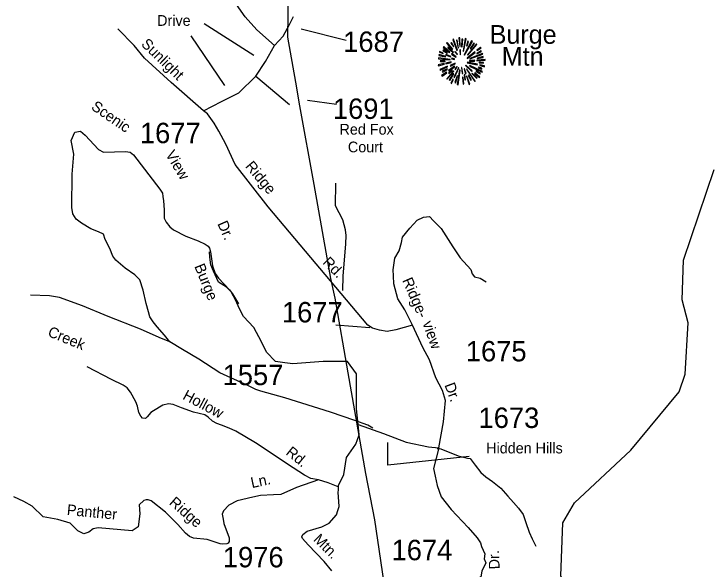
# Model space of a CAD drawing. Extents: x 884530 to 1028605, y 526725 to 653634.
# Drawn here: x 965618 to 969902, y 614646 to 618045 of the extents above; entities that cross this region are included whole.
import ezdxf

# ---------------------------------------------------------------- set-up
doc = ezdxf.new("R2010")
doc.units = 0
for name, color, linetype in [('Exist Geographical Mountain Summit CELL', 7, 'Continuous'), ('Exist Geographical Mountain Summit Label', 7, 'Continuous'), ('Exist Hydrographic Misc Water Feature', 7, 'Continuous'), ('Exist Road Non-System Type 51', 7, 'Continuous'), ('Exist Road Non-System Type 51 Label', 7, 'Continuous'), ('Exist Road Secondary Type 51 Attributed', 7, 'Continuous'), ('Exist Road Secondary Type 51 Label', 7, 'Continuous'), ('Exist Road Secondary Type 51 Number Label', 7, 'Continuous'), ('Exist Utilities Electrical Transmission Line', 7, 'Continuous')]:
    doc.layers.add(name, color=color, linetype=linetype)

msp = doc.modelspace()

# ---------------------------------------------------------------- linework, layer by layer
at = {"layer": 'Exist Geographical Mountain Summit CELL'}
for points in [[(968302.9, 617888.6), (968329.1, 617821.8), (968332, 617822.8), (968308, 617891.2)], [(968336.7, 617836.7), (968339.2, 617837.4), (968330.2, 617885.3), (968325.8, 617884.2)], [(968341.4, 617898), (968345.5, 617846.1), (968348.7, 617846.5), (968347.3, 617899.1)], [(968357.5, 617843.9), (968361.4, 617843.9), (968365, 617891.2), (968359.6, 617891.2)], [(968369.4, 617815.5), (968384.3, 617892.6), (968378.8, 617894.4), (968366.1, 617816.3)], [(968372.7, 617793.8), (968375.6, 617792), (968424.3, 617876.6), (968418.8, 617880.3)], [(968387.2, 617850.8), (968390.5, 617849.7), (968399.9, 617876.6), (968395.2, 617878.4)], [(968244, 617840.6), (968283.6, 617810.1), (968285.8, 617812.3), (968247.7, 617845)], [(968264.4, 617865.4), (968300.3, 617827.9), (968303.7, 617830.4), (968268.4, 617870.1)], [(968272.4, 617837.7), (968305.1, 617808.7), (968307.3, 617810.8), (968275.3, 617842.8)], [(968292, 617866.8), (968307.6, 617845), (968309.4, 617846.5), (968296, 617870.8)], [(968393.7, 617795.2), (968395.9, 617793), (968451.5, 617857.3), (968447.5, 617862.1)], [(968431.2, 617866.8), (968410.1, 617833.4), (968413, 617832.2), (968435.5, 617863.6)], [(968451.5, 617823.2), (968453.4, 617820.7), (968476.2, 617837), (968472.6, 617840.6)], [(968218.2, 617791.6), (968259.7, 617782.1), (968260.8, 617785.4), (968219.4, 617796.3)], [(968221.2, 617810.8), (968243.6, 617802.1), (968244.8, 617805.1), (968222.6, 617815.9)], [(968243, 617821.8), (968268.7, 617805.4), (968270.9, 617808), (968245.8, 617825.7)], [(968259.7, 617793.8), (968290.2, 617781.8), (968291.3, 617783.9), (968261.9, 617797.8)], [(968296, 617799.2), (968321.1, 617780.3), (968323.2, 617783.2), (968298.5, 617802.5)], [(968315.6, 617812.3), (968329.5, 617795.9), (968331.6, 617798.1), (968318.9, 617815.2)], [(968346.9, 617824.7), (968348.3, 617795.6), (968350.9, 617795.9), (968350.9, 617825)], [(968390.5, 617775.2), (968392.3, 617772.7), (968441, 617808.7), (968437.8, 617813)], [(968407.5, 617772.3), (968408.6, 617770.1), (968486.8, 617798.8), (968485, 617803.5)], [(968451.5, 617800.3), (968479.1, 617815.2), (968476.2, 617820.3), (968450.1, 617802.9)], [(968215.6, 617770.5), (968287.7, 617763.6), (968288, 617766.5), (968215.6, 617775.5)], [(968227.7, 617753.1), (968257.5, 617754.5), (968257.5, 617758.1), (968226.6, 617758.1)], [(968260.1, 617744), (968261.1, 617739.3), (968294.2, 617747.6), (968293.5, 617751.3)], [(968296.3, 617769.4), (968313.4, 617767.2), (968313.8, 617769.4), (968297.1, 617773.7)], [(968391.9, 617745.8), (968452.7, 617733.8), (968453.7, 617738.2), (968393, 617749.4)], [(968406.5, 617759.6), (968406.5, 617756.7), (968436.6, 617756.7), (968437.4, 617761.8)], [(968449.7, 617758.5), (968502.1, 617761.8), (968502.4, 617766.5), (968450.1, 617761.8)], [(968453.4, 617772.3), (968490.1, 617778.9), (968488.6, 617784.3), (968451.9, 617774.5)], [(968464.6, 617746.5), (968491.1, 617744.3), (968491.1, 617748.7), (968465, 617749.7)], [(968214.2, 617732.7), (968215.6, 617727.6), (968251.7, 617738.2), (968249.5, 617741.4)], [(968224, 617705.1), (968226.6, 617700.4), (968272, 617720.4), (968270.5, 617725.1)], [(968241.5, 617689.1), (968270.5, 617705.8), (968268.4, 617709.5), (968239.3, 617694.2)], [(968277.8, 617698.6), (968280.7, 617694.9), (968315.2, 617723.3), (968313.4, 617725.8)], [(968287.7, 617729.8), (968289.9, 617725.1), (968318.6, 617740.3), (968317.5, 617743.6)], [(968309.4, 617658.6), (968313.8, 617656.8), (968340.4, 617715.2), (968337.8, 617716)], [(968316.4, 617708), (968319.6, 617705.1), (968329.8, 617721.4), (968327.9, 617722.9)], [(968356.3, 617717.1), (968360.3, 617680.1), (968364.7, 617680.3), (968359.6, 617717.8)], [(968372.4, 617708.4), (968381, 617678.5), (968385.1, 617680.3), (968374.5, 617709.5)], [(968380.7, 617728.7), (968419.2, 617693.4), (968421.7, 617697.8), (968382.5, 617730.9)], [(968386.9, 617706.1), (968437.4, 617631.3), (968441, 617634.2), (968389.4, 617707.3)], [(968405.7, 617726.2), (968483.9, 617688), (968485.7, 617693.4), (968407.2, 617729.1)], [(968459.2, 617716), (968480.2, 617708), (968482, 617712.4), (968460.6, 617719.2)], [(968468.7, 617729.4), (968496.9, 617722.2), (968497.7, 617727.6), (968469.7, 617733.8)], [(968235.3, 617668.4), (968238.2, 617664.4), (968266.6, 617685.5), (968264, 617688.7)], [(968266.2, 617648.7), (968269.1, 617646.2), (968309.8, 617693.8), (968306.9, 617696)], [(968281.5, 617680.1), (968300.7, 617698.2), (968297.4, 617700.4), (968277.1, 617683.3)], [(968306.2, 617680.1), (968281.1, 617640.8), (968284.3, 617638.2), (968310.2, 617677.8)], [(968321.1, 617623.4), (968333.1, 617666.2), (968329.5, 617666.6), (968316.7, 617624.4)], [(968330.9, 617613.2), (968335.6, 617612.1), (968348.3, 617701.4), (968345.1, 617702.2)], [(968382.1, 617641.9), (968376.7, 617671.7), (968373.4, 617671.7), (968377.8, 617640.8)], [(968386.9, 617663.3), (968404.3, 617613.5), (968408.6, 617615.3), (968389.8, 617664)], [(968397.3, 617669.1), (968413.4, 617639.7), (968417.4, 617641.9), (968401.1, 617670.6)], [(968419.2, 617680.3), (968449.3, 617651.3), (968452.7, 617653.9), (968421.4, 617682.9)], [(968435.9, 617681.1), (968466.4, 617655.3), (968469.7, 617658.9), (968437.8, 617683.7)], [(968445, 617692), (968470.1, 617678.9), (968472.6, 617682.6), (968447.2, 617696)], [(968291.3, 617621.5), (968296, 617618.6), (968306.9, 617643.3), (968303.7, 617645.5)], [(968362.5, 617658.6), (968366.1, 617616.1), (968370.2, 617617.1), (968366.8, 617658.6)]]:
    msp.add_lwpolyline(points, close=True, dxfattribs=at)
at = {"layer": 'Exist Hydrographic Misc Water Feature'}
msp.add_lwpolyline([(968996.1, 614527.6), (968965.4, 614603.7), (968976.6, 614928.3), (969047.6, 615051.6), (969392.2, 615372.9), (969688, 615731.2), (969725.3, 615838.8), (969744.6, 616153.4), (969707.6, 616295.3), (969716.2, 616538), (969902.1, 617092.1)], dxfattribs=at)
at = {"layer": 'Exist Road Non-System Type 51'}
msp.add_line((967796.2, 616122.4), (967588.4, 616140), dxfattribs=at)
for points in [[(966571.6, 616036.2), (966538.8, 616077.2), (966493.7, 616129.2), (966469.5, 616159.6), (966450, 616189.3), (966441.7, 616220.8), (966427.5, 616272), (966408.9, 616353.4), (966387.1, 616417.7), (966357, 616447.8), (966298.2, 616487.4), (966240.8, 616536.6), (966223.1, 616562.6), (966204.6, 616608.8), (966176.5, 616663.8), (966165.5, 616696.6), (966135.5, 616710.3), (966089, 616729.5), (966030.2, 616763.6), (965997.4, 616788.3), (965978.2, 616821.1), (965971.7, 616859.5), (965974.2, 617064.6), (965984.3, 617186.1), (965968.6, 617270.8), (965990.1, 617321), (966025.8, 617328.2), (966054.3, 617303.4), (966134.2, 617214.9), (966164.6, 617198.9), (966299.5, 617202.6), (966328.3, 617198.4), (966350.2, 617182.1), (966510.1, 616972.8), (966526.5, 616948.3), (966529.3, 616926.4), (966533.4, 616900.4), (966537.5, 616845.7), (966537.5, 616793.7), (966548.5, 616769.1), (966571.6, 616740.4), (966593.6, 616722.6), (966670.2, 616684.3), (966744.9, 616655.2), (966787.7, 616636.1), (966806.1, 616622.9), (966814.5, 616609.8), (966821.3, 616589.1), (966832, 616503.1), (966848.3, 616456.2), (966868.8, 616427.1), (966936, 616355.7), (966954.6, 616331.7), (966991.8, 616269.3)], [(967630, 616350.7), (967633.2, 616438.9), (967649.6, 616636.9), (967651.1, 616687.4), (967646.1, 616723.6), (967630.9, 616784.6), (967585.6, 616871), (967587.1, 617009.5)], [(966571.6, 616036.2), (966506, 616063.6), (966392.5, 616114.1), (966194.4, 616192.8), (966036.7, 616256.8), (965895.6, 616307.6), (965834.7, 616319.6), (965719, 616322.8)], [(967703.5, 615554.3), (967555.3, 615607), (967276, 615694.6), (967127.8, 615735.3), (967097.8, 615745.2), (967053, 615767), (966878, 615847.5), (966748.1, 615930.9), (966648.2, 615991.1), (966571.6, 616036.2)], [(967482.3, 615191.5), (967435.5, 615199.3), (967394.8, 615219.9), (967326.4, 615265), (967095.2, 615418.6), (966976.4, 615489.3), (966935.4, 615508.4), (966887.6, 615526.2), (966858.9, 615536.9), (966833.1, 615551.9), (966806.8, 615576.5), (966785.1, 615589.1), (966715.5, 615607.3), (966643.6, 615632.1), (966593, 615653.6), (966564, 615657.7), (966529.7, 615649.1), (966470.7, 615614.9), (966455.7, 615603.5), (966433.6, 615576.8), (966422.3, 615568.3), (966404.8, 615569.6), (966393.9, 615581.5), (966381.7, 615604.4), (966373, 615642.1), (966362.5, 615668.9), (966330.9, 615728.2), (966310.6, 615755.2), (966286.1, 615772.4), (966213.7, 615806.1), (966064.8, 615883)], [(967814.7, 615508.6), (967782.8, 615526.6), (967703.5, 615554.3)], [(968207, 615383.8), (968230.9, 615382.4), (968337.2, 615338), (968394, 615324.4), (968408.9, 615323.6), (968440.3, 615281), (968475.1, 615236.6), (968506.6, 615209.4), (968545.6, 615180.8), (968596.6, 615141.7), (968641, 615092.1), (968675.9, 615053.9), (968705.7, 615018.5), (968734.2, 614979.7), (968751.3, 614930.4), (968770.1, 614871), (968790.1, 614831), (968809.2, 614789), (968810.7, 614784.8)], [(967482.3, 615191.5), (967347, 615145.1), (967251.5, 615101.3), (967206.2, 615099.6), (967126.8, 615095.5), (967079, 615085.9), (966983.3, 615062.6), (966932.7, 615036.6), (966899.8, 615001.1), (966891.6, 614982), (966898.9, 614950.2), (966902.1, 614925.4), (966934.9, 614836.6), (966934.9, 614813.6), (966929.4, 614804.9), (966921.4, 614800.6), (966894.3, 614797.6), (966879.5, 614799.2), (966799.8, 614825.6), (966717.3, 614834.2), (966692.1, 614844.3), (966667, 614865.7), (966620.5, 614918.7), (966546, 614994), (966458.1, 615063), (966438.8, 615070.4), (966426.9, 615070.1), (966413, 615065.4), (966384.9, 615038.4), (966388.8, 614984.3), (966377.1, 614905.1), (966340.5, 614880), (966132.3, 614898.9), (966101.7, 614891.7), (966075.6, 614870.5), (966045.6, 614861.1), (966009.5, 614879.9), (965961.4, 614926.5), (965886.3, 614948.1), (965796.7, 614966), (965728.8, 615030.4), (965678.6, 615059), (965617.8, 615087.6)], [(967602.6, 615148.5), (967541, 615173.3), (967482.3, 615191.5)]]:
    msp.add_lwpolyline(points, dxfattribs=at)
at = {"layer": 'Exist Road Secondary Type 51 Attributed'}
msp.add_line((967098.3, 617663.6), (967304, 617490.9), dxfattribs=at)
for points in [[(967213.1, 617852.1), (967103.3, 617948.5), (967032.6, 618026.7), (966978.7, 618103.8)], [(967213.1, 617852.1), (967265.8, 617908.6), (967303.4, 617980.8), (967328.7, 618029.7)], [(966777.3, 617452.5), (966579.7, 617625.8), (966416.5, 617774.9), (966352.5, 617851.3), (966253.2, 617954.8)], [(967098.3, 617663.6), (967157.9, 617754.3), (967213.1, 617852.1)], [(966777.3, 617452.5), (966887.1, 617508.3), (966994.3, 617562.5), (967098.3, 617663.6)], [(968057.2, 616139.7), (967954.2, 616111.1), (967901.8, 616099.8), (967855.3, 616108.7), (967812, 616120.9), (967783.8, 616138.6), (967173.8, 616864.5), (966970.5, 617123), (966914.2, 617248.1), (966871.2, 617326.3), (966843.2, 617376.6), (966802.2, 617432.6), (966777.3, 617452.5)], [(968057.2, 616139.7), (968009.4, 616232.8), (967967.5, 616300.3), (967943.4, 616392.9), (967940.7, 616442.3), (967937.9, 616478.4), (967948.8, 616550.3), (967976.2, 616594.6), (967989.2, 616646.4), (967995.6, 616678.7), (968040.9, 616733.7), (968086.1, 616782.2), (968124.9, 616801.6), (968160.5, 616804.8), (968186.3, 616779), (968231.5, 616730.5), (968304.1, 616619.7), (968348.1, 616551.2), (968413.2, 616479.5), (968421.4, 616453.5), (968436, 616435.6), (968470.2, 616427.4), (968507.7, 616404.6)], [(967723.6, 615530), (967713.7, 615626.6), (967713.7, 615841.5), (967658.5, 615917.6), (967510.7, 615917.6), (967325.4, 615901.9), (967276.1, 615907.8), (967219, 615917.6), (967164.2, 615974.3), (967132.6, 616037), (967085.3, 616125.7), (967022.2, 616192.8), (966996.6, 616244.1), (966975.1, 616291.2), (966947.5, 616342.5), (966917.9, 616372), (966868.7, 616401.6), (966839.1, 616470.6), (966821.9, 616508.2), (966817.3, 616556.1), (966813.9, 616589.1)], [(968218.3, 615387.2), (968247.2, 615547.3), (968258, 615677.6), (968239.9, 615739.2), (968200.2, 615817.3), (968160.5, 615925.9), (968120.7, 616001.9), (968057.2, 616139.7)], [(967562.5, 614635.2), (967516.4, 614692.7), (967417.3, 614794.4), (967384, 614831.7), (967379.6, 614843.3), (967385.4, 614857.8), (967411.5, 614876.6), (967501.6, 614905), (967546.4, 614927.5), (967590.9, 614977.4), (967600.2, 615004.6), (967607.1, 615028.5), (967606.7, 615059.5), (967601, 615113.6), (967604.2, 615131.5), (967603.3, 615159.6), (967619.3, 615190.8), (967636.3, 615224.3), (967652.4, 615327.7), (967709.8, 615409.7), (967731.4, 615466.9), (967723.6, 615530)], [(967723.6, 615530), (967879.7, 615475.7), (968017.8, 615422.9), (968154.3, 615393.4), (968218.3, 615387.2)], [(968218.3, 615387.2), (968185.7, 615261.3), (968196.5, 615214.2), (968208, 615157.4), (968232.7, 615087.5), (968293.8, 615009.3), (968398, 614899.6), (968453.4, 614837.7), (968472.8, 614807.1), (968480.1, 614782.7), (968498.6, 614739.1), (968495.3, 614707.1), (968505.2, 614683.4), (968481.6, 614632.1), (968475.1, 614598.7), (968424.5, 614562.5), (968388.3, 614540.8), (968245, 614560.3), (968173.9, 614563.5), (968102.8, 614557), (968034.8, 614526.2)]]:
    msp.add_lwpolyline(points, dxfattribs=at)
at = {"layer": 'Exist Road Secondary Type 51 Label'}
for points in [[(966782.3, 617986.2), (967085.6, 617793.1)], [(967650.8, 617882.7), (967375.1, 617951.7)], [(966699.5, 617910.3), (966906.3, 617606.8)], [(967592.6, 617491.6), (967414.9, 617514.8)], [(968403.8, 615334), (967906.4, 615281.6), (967906.4, 615421.3)]]:
    msp.add_lwpolyline(points, dxfattribs=at)
at = {"layer": 'Exist Utilities Electrical Transmission Line'}
msp.add_lwpolyline([(967324.2, 621109), (967311.8, 619944.6), (967303.1, 618826.2), (967301, 618588), (967291.2, 617902), (967341.7, 617627.9), (967364.8, 617483.2), (967452.1, 617001.7), (967554.2, 616425.9), (967582, 616304.7), (967660.2, 615847.8), (967769.1, 615231.7), (967825.2, 614947.5), (967889.9, 614504.9)], dxfattribs=at)

# ---------------------------------------------------------------- texts
at = {"layer": 'Exist Geographical Mountain Summit Label'}
for s, p in [('Burge', (968529.3, 617862.5)), ('Mtn', (968603, 617728.3))]:
    msp.add_text(s, height=114.83, dxfattribs=at).set_placement(p)
at = {"layer": 'Exist Road Non-System Type 51 Label'}
for s, rotation, p in [('Scenic', 325.4005, (966085.2, 617464.7)), ('View', 300.6848, (966542.6, 617186)), ('Dr.', 293.902, (966861.2, 616760.9)), ('Creek', 337.6769, (965819.4, 616074)), ('Hollow', 332.0418, (966645.3, 615689)), ('Rd.', 320.9751, (967277, 615351.3)), ('Ln.', 12.0016, (967074.1, 615141)), ('Ridge', 318.7001, (966562.7, 615045.6)), ('Panther', 354.533, (965939.3, 614977.1))]:
    msp.add_text(s, height=65.62, rotation=rotation, dxfattribs=at).set_placement(p)
at = {"layer": 'Exist Road Secondary Type 51 Label'}
for s, height, p in [('Drive', 65.62, (966494, 617972.4)), ('Red Fox', 65.62, (967610.1, 617306)), ('Court', 65.62, (967661.4, 617197.8)), ('Hidden Hills', 65.617, (968508.1, 615353.7))]:
    msp.add_text(s, height=height, dxfattribs=at).set_placement(p)
for s, rotation, p in [('Sunlight', 315.8367, (966391.6, 617855.9)), ('Ridge', 309.73, (967029.9, 617110.8)), ('Rd.', 315.2613, (967502.3, 616518.9)), ('Burge', 292.1153, (966720.4, 616500.2)), ('Ridge-', 293.5913, (967992.4, 616414)), ('view', 289.404, (968117.1, 616152.2)), ('Dr.', 290.217, (968251.6, 615773.1)), ('Mtn.', 315.1481, (967445.4, 614822.7)), ('Dr.', 92.3108, (968590.8, 614644.9))]:
    msp.add_text(s, height=65.62, rotation=rotation, dxfattribs=at).set_placement(p)
at = {"layer": 'Exist Road Secondary Type 51 Number Label'}
for s, p in [('1687', (967632.7, 617812.7)), ('1691', (967569.6, 617402.3)), ('1677', (966388.4, 617253.8)), ('1677', (967257.5, 616156.2)), ('1675', (968383.2, 615917.4)), ('1557', (966894.8, 615771.9)), ('1673', (968460.9, 615509.6)), ('1674', (967928.6, 614699.5)), ('1976', (966896.2, 614656))]:
    msp.add_text(s, height=125, dxfattribs=at).set_placement(p)

doc.saveas('drawing.dxf')
